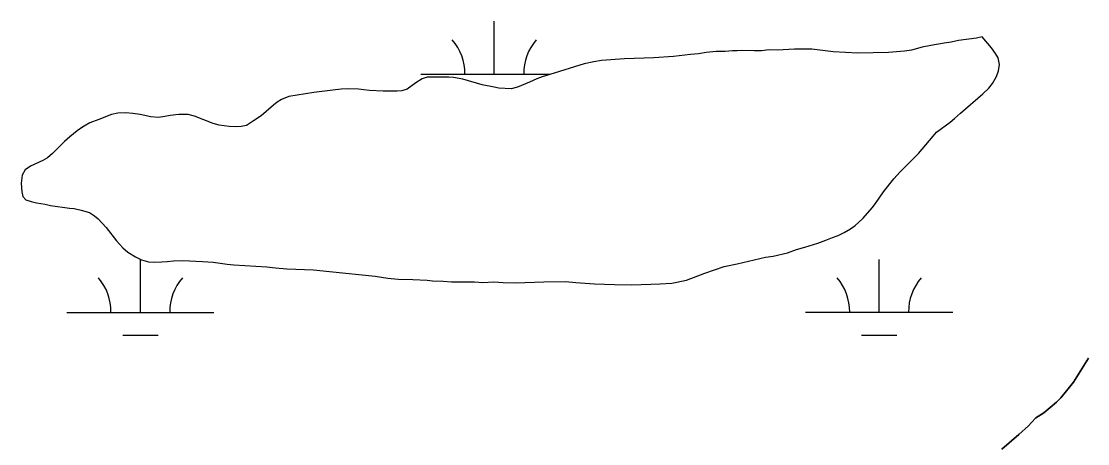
# Model space of a CAD drawing. Extents: x 3263578 to 3301413, y 764927 to 798602.
# Drawn here: x 3286923 to 3287648, y 789196 to 789483 of the extents above; entities that cross this region are included whole.
import ezdxf

# ---------------------------------------------------------------- set-up
doc = ezdxf.new("R2010")
doc.units = 0
for name, color, linetype in [('V-SITE-VEGE', 7, 'Continuous'), ('V-TOPO-SHOR', 7, 'Continuous'), ('V-WETL-SWMP', 7, 'Continuous')]:
    doc.layers.add(name, color=color, linetype=linetype)

msp = doc.modelspace()

# ---------------------------------------------------------------- linework, layer by layer
at = {"layer": 'V-SITE-VEGE'}
for points in [[(3287575.96, 789472.33), (3287572.17, 789471.39), (3287559.83, 789469.76), (3287554.81, 789468.68), (3287550.07, 789468), (3287541.12, 789466.38), (3287535.29, 789465.16), (3287527.97, 789463.13), (3287523.23, 789462.45), (3287512.24, 789461.64), (3287491.37, 789461.1), (3287474.83, 789462.19), (3287460.19, 789463.82), (3287455.03, 789463.96), (3287448.39, 789463.96), (3287437, 789463.29), (3287431.17, 789463.42), (3287426.02, 789462.88), (3287421.01, 789462.74), (3287413.01, 789463.02), (3287409.48, 789462.75), (3287406.23, 789462.75), (3287401.35, 789462.34), (3287395.25, 789462.21), (3287388.33, 789461.53), (3287383.32, 789460.72), (3287377.89, 789460.32), (3287366.23, 789458.83), (3287352.81, 789458.02), (3287332.89, 789457.34), (3287317.43, 789456.12), (3287312.01, 789455.31), (3287305.64, 789453.96), (3287282.18, 789446.78), (3287277.03, 789445.15), (3287273.37, 789443.8), (3287268.35, 789441.36), (3287260.36, 789438.11), (3287256.01, 789437.03), (3287247.61, 789437.43), (3287244.36, 789437.98), (3287236.36, 789439.61), (3287223.21, 789443.41), (3287216.84, 789444.63), (3287213.58, 789444.9), (3287198.94, 789444.9), (3287195.42, 789443.82), (3287191.21, 789440.97), (3287185.38, 789436.63), (3287181.72, 789435.69), (3287178.47, 789435.28), (3287168.98, 789435.28), (3287159.62, 789435.83), (3287155.83, 789436.37), (3287152.3, 789436.64), (3287145.53, 789436.92), (3287140.51, 789436.78), (3287134.81, 789435.97), (3287121.8, 789434.48), (3287104.85, 789431.77), (3287099.84, 789429.74), (3287096.99, 789427.84), (3287094.55, 789425.94), (3287086.14, 789418.63), (3287080.99, 789415.1), (3287076.11, 789412.12), (3287072.58, 789411.31), (3287068.79, 789411.17), (3287064.45, 789411.31), (3287057.54, 789412.26), (3287053.47, 789413.48), (3287040.86, 789418.36), (3287036.53, 789419.45), (3287030.15, 789419.59), (3287024.33, 789418.91), (3287020.66, 789418.1), (3287016.46, 789417.42), (3287011.17, 789417.96), (3287003.85, 789419.46), (3286998.97, 789420.14), (3286994.09, 789420.54), (3286988.67, 789420.41), (3286984.33, 789419.6), (3286975.79, 789416.07), (3286969.69, 789413.91), (3286965.75, 789411.6), (3286961.15, 789408.49), (3286956.13, 789404.42), (3286952.61, 789401.17), (3286944.33, 789392.9), (3286940.94, 789389.92), (3286937.82, 789388.16), (3286929.42, 789384.36), (3286925.89, 789381.79), (3286923.72, 789378.26), (3286923.18, 789372.84), (3286923.45, 789367.01), (3286924.26, 789363.76), (3286926.29, 789361.45), (3286929.82, 789360.37), (3286933.48, 789359.42)], [(3286933.48, 789359.42), (3286939.31, 789358.47), (3286943.1, 789357.65), (3286955.85, 789355.75), (3286959.1, 789355.48), (3286963.85, 789354.53), (3286969.4, 789352.9), (3286972.93, 789350.6), (3286975.37, 789348.56), (3286980.79, 789342.73), (3286987.84, 789333.65), (3286990, 789331.07), (3286992.17, 789328.76), (3286995.56, 789325.92), (3287000.85, 789322.66), (3287004.92, 789320.77), (3287009.66, 789319.41), (3287013.32, 789319.13), (3287018.61, 789319.27), (3287022.27, 789319.54), (3287026.6, 789320.08), (3287032.98, 789320.22), (3287046.26, 789319.53), (3287053.45, 789318.99), (3287063.07, 789317.77), (3287067.55, 789317.36), (3287090.05, 789315.86), (3287095.75, 789315.19), (3287103.61, 789314.51), (3287121.64, 789313.82), (3287132.62, 789312.87), (3287163.66, 789309.48), (3287172.07, 789308.25), (3287179.25, 789307.44), (3287189.15, 789307.3), (3287198.91, 789306.76), (3287202.57, 789306.35), (3287209.76, 789306.08), (3287215.45, 789305.67), (3287231.04, 789305.67), (3287236.73, 789305.39), (3287244.19, 789305.66), (3287250.56, 789305.25), (3287258.83, 789305.12), (3287278.22, 789305.79), (3287292.86, 789305.92), (3287299.91, 789305.24), (3287312.52, 789304.43), (3287326.07, 789303.88), (3287337.87, 789303.61), (3287357.25, 789304.28), (3287365.12, 789304.82), (3287375.01, 789306.85), (3287387.62, 789311.73), (3287400.64, 789316.06), (3287409.58, 789317.96), (3287428.7, 789322.43), (3287433.99, 789323.24), (3287443.62, 789325.55), (3287449.72, 789327.71), (3287455.55, 789329.2), (3287464.36, 789332.05), (3287469.78, 789334.08), (3287474.25, 789335.98), (3287478.05, 789337.33), (3287482.12, 789339.23), (3287486.59, 789341.8), (3287489.58, 789343.97), (3287491.88, 789346.01), (3287495, 789349.12), (3287501.1, 789356.04), (3287503.41, 789359.02), (3287508.83, 789366.88), (3287515.89, 789375.82), (3287520.22, 789380.43), (3287532.7, 789392.9), (3287542.6, 789404.83), (3287544.9, 789407.4), (3287554.12, 789414.32), (3287557.11, 789416.76), (3287561.17, 789420.42), (3287576.5, 789433.43), (3287580.56, 789437.49), (3287583.01, 789440.61), (3287585.58, 789445.35), (3287587.08, 789449.29), (3287587.75, 789453.49), (3287586.81, 789458.1), (3287585.04, 789460.95), (3287582.2, 789464.88), (3287575.96, 789472.33)], [(3287648.24, 789253.79), (3287637.88, 789237.57), (3287635.34, 789234.06), (3287629.28, 789226.83), (3287626.35, 789223.9), (3287617.75, 789216.67), (3287612.48, 789213.35), (3287609.54, 789210.03), (3287607.39, 789207.88), (3287600.94, 789202.02), (3287589.22, 789192.05)]]:
    msp.add_lwpolyline(points, dxfattribs=at)
at = {"layer": 'V-TOPO-SHOR'}
for points in [[(3287575.96, 789472.33), (3287572.17, 789471.39), (3287559.83, 789469.76), (3287554.81, 789468.68), (3287550.07, 789468), (3287541.12, 789466.38), (3287535.29, 789465.16), (3287527.97, 789463.13), (3287523.23, 789462.45), (3287512.24, 789461.64), (3287491.37, 789461.1), (3287474.83, 789462.19), (3287460.19, 789463.82), (3287455.03, 789463.96), (3287448.39, 789463.96), (3287437, 789463.29), (3287431.17, 789463.42), (3287426.02, 789462.88), (3287421.01, 789462.74), (3287413.01, 789463.02), (3287409.48, 789462.75), (3287406.23, 789462.75), (3287401.35, 789462.34), (3287395.25, 789462.21), (3287388.33, 789461.53), (3287383.32, 789460.72), (3287377.89, 789460.32), (3287366.23, 789458.83), (3287352.81, 789458.02), (3287332.89, 789457.34), (3287317.43, 789456.12), (3287312.01, 789455.31), (3287305.64, 789453.96), (3287282.18, 789446.78), (3287277.03, 789445.15), (3287273.37, 789443.8), (3287268.35, 789441.36), (3287260.35, 789438.11), (3287256.01, 789437.03), (3287247.61, 789437.43), (3287244.36, 789437.98), (3287236.36, 789439.61), (3287223.21, 789443.41), (3287216.84, 789444.63), (3287213.58, 789444.9), (3287198.94, 789444.9), (3287195.42, 789443.82), (3287191.21, 789440.97), (3287185.38, 789436.63), (3287181.72, 789435.69), (3287178.47, 789435.28), (3287168.98, 789435.28), (3287159.62, 789435.83), (3287155.83, 789436.37), (3287152.3, 789436.64), (3287145.53, 789436.92), (3287140.51, 789436.78), (3287134.81, 789435.97), (3287121.8, 789434.48), (3287104.85, 789431.77), (3287099.84, 789429.74), (3287096.99, 789427.84), (3287094.55, 789425.94), (3287086.14, 789418.63), (3287080.99, 789415.1), (3287076.11, 789412.12), (3287072.58, 789411.31), (3287068.79, 789411.17), (3287064.45, 789411.31), (3287057.54, 789412.26), (3287053.47, 789413.48), (3287040.86, 789418.36), (3287036.53, 789419.45), (3287030.15, 789419.59), (3287024.32, 789418.91), (3287020.66, 789418.1), (3287016.46, 789417.42), (3287011.17, 789417.96), (3287003.85, 789419.46), (3286998.97, 789420.14), (3286994.09, 789420.54), (3286988.67, 789420.41), (3286984.33, 789419.6), (3286975.79, 789416.07), (3286969.69, 789413.91), (3286965.76, 789411.6), (3286961.15, 789408.49), (3286956.13, 789404.42), (3286952.6, 789401.17), (3286944.33, 789392.9), (3286940.94, 789389.92), (3286937.82, 789388.16), (3286929.42, 789384.36), (3286925.89, 789381.79), (3286923.72, 789378.26), (3286923.18, 789372.84), (3286923.45, 789367.01), (3286924.26, 789363.76), (3286926.29, 789361.45), (3286929.82, 789360.37), (3286933.48, 789359.42)], [(3286933.48, 789359.42), (3286939.31, 789358.47), (3286943.1, 789357.65), (3286955.85, 789355.75), (3286959.1, 789355.48), (3286963.85, 789354.53), (3286969.4, 789352.9), (3286972.93, 789350.6), (3286975.37, 789348.56), (3286980.79, 789342.73), (3286987.84, 789333.65), (3286990, 789331.07), (3286992.17, 789328.76), (3286995.56, 789325.92), (3287000.85, 789322.66), (3287004.92, 789320.77), (3287009.66, 789319.41), (3287013.32, 789319.13), (3287018.61, 789319.27), (3287022.27, 789319.54), (3287026.6, 789320.08), (3287032.98, 789320.22), (3287046.26, 789319.53), (3287053.45, 789318.99), (3287063.07, 789317.77), (3287067.55, 789317.36), (3287090.05, 789315.86), (3287095.75, 789315.19), (3287103.61, 789314.51), (3287121.64, 789313.82), (3287132.62, 789312.87), (3287163.66, 789309.48), (3287172.07, 789308.25), (3287179.25, 789307.44), (3287189.15, 789307.3), (3287198.91, 789306.76), (3287202.57, 789306.35), (3287209.76, 789306.08), (3287215.45, 789305.67), (3287231.04, 789305.67), (3287236.73, 789305.39), (3287244.19, 789305.66), (3287250.56, 789305.25), (3287258.83, 789305.12), (3287278.22, 789305.79), (3287292.86, 789305.92), (3287299.91, 789305.24), (3287312.52, 789304.43), (3287326.07, 789303.88), (3287337.87, 789303.61), (3287357.25, 789304.28), (3287365.12, 789304.82), (3287375.02, 789306.85), (3287387.62, 789311.73), (3287400.64, 789316.06), (3287409.58, 789317.96), (3287428.7, 789322.43), (3287433.99, 789323.24), (3287443.62, 789325.55), (3287449.72, 789327.71), (3287455.55, 789329.2), (3287464.36, 789332.05), (3287469.78, 789334.08), (3287474.26, 789335.98), (3287478.05, 789337.33), (3287482.12, 789339.23), (3287486.59, 789341.8), (3287489.58, 789343.97), (3287491.88, 789346), (3287495, 789349.12), (3287501.1, 789356.04), (3287503.41, 789359.02), (3287508.83, 789366.88), (3287515.89, 789375.82), (3287520.22, 789380.43), (3287532.7, 789392.9), (3287542.6, 789404.83), (3287544.9, 789407.41), (3287554.12, 789414.32), (3287557.11, 789416.76), (3287561.17, 789420.42), (3287576.5, 789433.43), (3287580.56, 789437.49), (3287583.01, 789440.61), (3287585.58, 789445.35), (3287587.08, 789449.29), (3287587.75, 789453.49), (3287586.81, 789458.1), (3287585.04, 789460.95), (3287582.2, 789464.88), (3287575.96, 789472.33)], [(3287589.22, 789192.05), (3287600.94, 789202.02), (3287607.39, 789207.88), (3287609.54, 789210.03), (3287612.47, 789213.35), (3287617.75, 789216.67), (3287626.35, 789223.9), (3287629.28, 789226.83), (3287635.34, 789234.06), (3287637.88, 789237.57), (3287648.24, 789253.79)]]:
    msp.add_lwpolyline(points, dxfattribs=at)
at = {"layer": 'V-WETL-SWMP'}
for p, q in [((3287244.51, 789446.84), (3287244.51, 789482.84)), ((3287194.51, 789446.84), (3287282.37, 789446.85)), ((3287004.05, 789284.96), (3287004.05, 789320.96)), ((3287505.96, 789285), (3287505.96, 789321)), ((3286954.05, 789284.96), (3287054.05, 789284.97)), ((3287455.96, 789285), (3287555.96, 789285)), ((3286992.05, 789269.53), (3287016.05, 789269.53)), ((3287493.96, 789269.57), (3287517.96, 789269.57))]:
    msp.add_line(p, q, dxfattribs=at)
for points in [[(3286943.1, 789357.65), (3286955.85, 789355.75), (3286959.1, 789355.48), (3286963.85, 789354.53), (3286969.4, 789352.9), (3286972.93, 789350.6), (3286975.37, 789348.56), (3286980.79, 789342.73), (3286987.84, 789333.65), (3286990, 789331.07), (3286992.17, 789328.77), (3286995.56, 789325.92), (3287000.85, 789322.66), (3287004.92, 789320.76), (3287009.66, 789319.41), (3287013.32, 789319.14), (3287018.61, 789319.27), (3287022.27, 789319.54), (3287026.61, 789320.08), (3287032.98, 789320.21), (3287046.26, 789319.53), (3287053.45, 789318.99), (3287063.07, 789317.77), (3287067.55, 789317.36), (3287090.05, 789315.86), (3287095.75, 789315.19), (3287103.61, 789314.51), (3287121.64, 789313.82), (3287132.62, 789312.87), (3287163.66, 789309.48), (3287172.07, 789308.25), (3287179.25, 789307.44), (3287189.15, 789307.3), (3287198.91, 789306.76), (3287202.57, 789306.35), (3287209.76, 789306.08), (3287215.45, 789305.67), (3287231.04, 789305.67), (3287236.73, 789305.39), (3287244.19, 789305.66), (3287250.56, 789305.25), (3287258.83, 789305.12), (3287278.22, 789305.79), (3287292.86, 789305.92), (3287299.91, 789305.24), (3287312.52, 789304.43), (3287326.07, 789303.88), (3287337.87, 789303.61), (3287357.25, 789304.28), (3287365.12, 789304.82), (3287375.01, 789306.85), (3287387.62, 789311.73), (3287400.64, 789316.07), (3287409.59, 789317.96), (3287428.7, 789322.43), (3287433.99, 789323.24), (3287443.62, 789325.55), (3287449.72, 789327.71), (3287455.55, 789329.2), (3287464.36, 789332.05), (3287469.78, 789334.08), (3287474.26, 789335.98), (3287478.05, 789337.33), (3287482.12, 789339.23), (3287486.59, 789341.8), (3287489.58, 789343.97), (3287491.88, 789346.01), (3287495, 789349.12), (3287501.1, 789356.04), (3287503.41, 789359.02), (3287508.83, 789366.88), (3287515.89, 789375.82), (3287520.22, 789380.43), (3287532.7, 789392.9), (3287542.6, 789404.83), (3287544.9, 789407.41), (3287554.12, 789414.32), (3287557.11, 789416.76), (3287561.18, 789420.42), (3287576.5, 789433.43), (3287580.56, 789437.49), (3287583.01, 789440.61), (3287585.58, 789445.35), (3287587.08, 789449.29), (3287587.75, 789453.49), (3287586.81, 789458.1), (3287585.04, 789460.95), (3287582.2, 789464.88), (3287575.96, 789472.33), (3287572.17, 789471.39), (3287559.83, 789469.76), (3287554.81, 789468.68), (3287550.07, 789468), (3287541.12, 789466.38), (3287535.29, 789465.16), (3287527.97, 789463.13), (3287523.23, 789462.45), (3287512.24, 789461.64), (3287491.37, 789461.1), (3287474.83, 789462.19), (3287460.19, 789463.82)], [(3287460.19, 789463.82), (3287455.03, 789463.96), (3287448.39, 789463.96), (3287437, 789463.28), (3287431.17, 789463.42), (3287426.02, 789462.88), (3287421.01, 789462.74), (3287413.01, 789463.02), (3287409.48, 789462.75), (3287406.23, 789462.75), (3287401.35, 789462.34), (3287395.25, 789462.21), (3287388.33, 789461.53), (3287383.32, 789460.72), (3287377.9, 789460.32), (3287366.24, 789458.83), (3287352.81, 789458.02), (3287332.89, 789457.34), (3287317.43, 789456.13), (3287312.01, 789455.31), (3287305.64, 789453.96), (3287282.18, 789446.78), (3287277.03, 789445.15), (3287273.37, 789443.8), (3287268.35, 789441.36), (3287260.35, 789438.11), (3287256.01, 789437.03), (3287247.61, 789437.43), (3287244.36, 789437.98), (3287236.36, 789439.6), (3287223.21, 789443.4), (3287216.84, 789444.62), (3287213.58, 789444.9), (3287198.94, 789444.9), (3287195.42, 789443.82), (3287191.21, 789440.97), (3287185.38, 789436.63), (3287181.72, 789435.69), (3287178.47, 789435.28), (3287168.98, 789435.28), (3287159.62, 789435.83), (3287155.83, 789436.37), (3287152.3, 789436.64), (3287145.53, 789436.91), (3287140.51, 789436.78), (3287134.82, 789435.97), (3287121.8, 789434.48), (3287104.85, 789431.77), (3287099.84, 789429.74), (3287096.99, 789427.84), (3287094.55, 789425.94), (3287086.14, 789418.63), (3287080.99, 789415.1), (3287076.11, 789412.12), (3287072.58, 789411.31), (3287068.79, 789411.17), (3287064.45, 789411.31), (3287057.54, 789412.26), (3287053.47, 789413.48), (3287040.86, 789418.36), (3287036.52, 789419.45), (3287030.15, 789419.59), (3287024.32, 789418.91), (3287020.66, 789418.1), (3287016.46, 789417.42), (3287011.17, 789417.96), (3287003.85, 789419.46), (3286998.97, 789420.14), (3286994.09, 789420.54), (3286988.67, 789420.41), (3286984.33, 789419.6), (3286975.79, 789416.08), (3286969.69, 789413.91), (3286965.76, 789411.6), (3286961.15, 789408.49), (3286956.13, 789404.42), (3286952.6, 789401.17), (3286944.33, 789392.9), (3286940.94, 789389.92), (3286937.83, 789388.16), (3286929.42, 789384.36), (3286925.89, 789381.79), (3286923.72, 789378.26), (3286923.18, 789372.84), (3286923.45, 789367.01), (3286924.26, 789363.76), (3286926.29, 789361.45), (3286929.82, 789360.37), (3286933.48, 789359.42), (3286939.31, 789358.47), (3286943.1, 789357.65)], [(3287648.24, 789253.79), (3287637.88, 789237.57), (3287635.34, 789234.06), (3287629.28, 789226.83), (3287626.35, 789223.9), (3287617.75, 789216.67), (3287612.47, 789213.35), (3287609.54, 789210.03), (3287607.39, 789207.88), (3287600.94, 789202.02), (3287589.22, 789192.06)]]:
    msp.add_lwpolyline(points, dxfattribs=at)
for centre, start, end in [((3287189.27, 789447.31), 359.23235, 40.77601), ((3287299.75, 789447.32), 139.23234, 180.776), ((3287450.71, 789285.47), 359.23235, 40.77601), ((3287561.2, 789285.48), 139.23234, 180.776), ((3286948.81, 789285.43), 359.23235, 40.77601), ((3287059.29, 789285.44), 139.23234, 180.776)]:
    msp.add_arc(centre, 35.25, start, end, dxfattribs=at)

doc.saveas('drawing.dxf')
